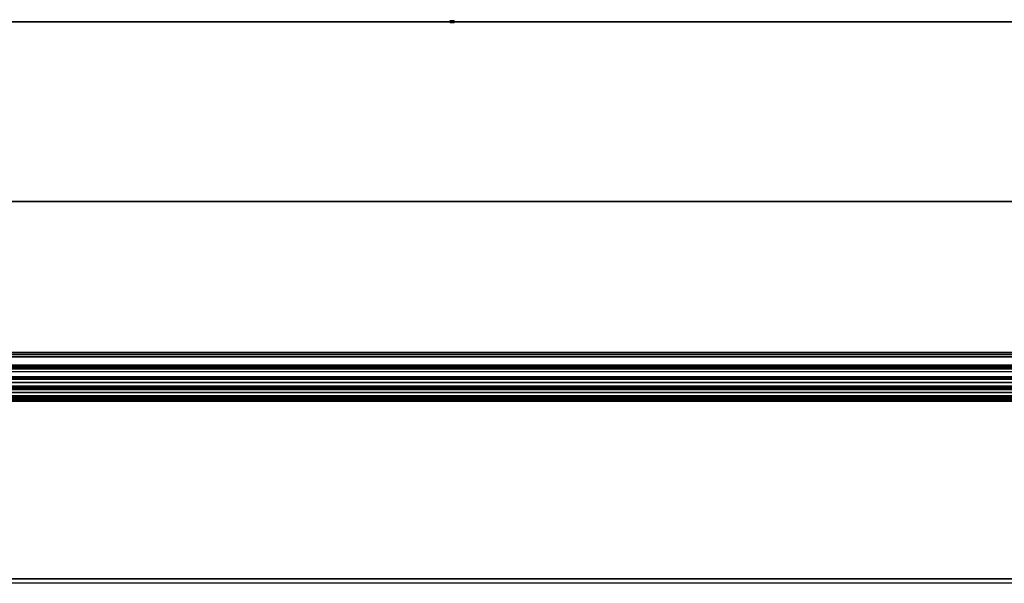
# Model space of a CAD drawing. Header units: millimetres. Extents: x -490 to 6690, y -115 to 152.
# Tile 375 of 656: x 1445 to 1456, y -6 to 0. Entities that reach past the tile are written whole.
import ezdxf

# ---------------------------------------------------------------- set-up
doc = ezdxf.new("R2010")
doc.units = ezdxf.units.MM
doc.layers.add('151', color=253, linetype='Continuous')

# ---------------------------------------------------------------- blocks, each defined once
blk = doc.blocks.new('UG_SURFACE_002')
at = {"layer": '151', "color": 252, "linetype": 'Continuous', "lineweight": 35}
for points in [[(2040, -6.2, 2202.5), (2040, 133.2, 2202.5), (960, 133.2, 2202.5), (960, -6.2, 2202.5)], [(1110, -6.2, 2052.5), (1110, 133.2, 2052.5), (1890, 133.2, 2052.5), (1890, -6.2, 2052.5)], [(2040, -6.2, 2202.5), (960, -6.2, 2202.5), (1110, -6.2, 2052.5), (1890, -6.2, 2052.5)]]:
    blk.add_3dface(points, dxfattribs=at)
blk = doc.blocks.new('UG_SURFACE_123')
at = {"layer": '151', "color": 7, "linetype": 'Continuous', "lineweight": 35}
for points in [[(1141, 0, 2), (1141, 0, 2017), (1859, 0, 2017), (1859, 0, 2)], [(1141, -26, 2017), (1859, -26, 2017), (1859, 0, 2017), (1141, 0, 2017)], [(1141, 0, 2), (1859, 0, 2), (1859, -2), (1141, -2)], [(1141, -9), (1141, -2), (1859, -2), (1859, -9)]]:
    blk.add_3dface(points, dxfattribs=at)
blk = doc.blocks.new('UG_SURFACE_133')
at = {"layer": '151', "color": 254, "linetype": 'Continuous', "lineweight": 35}
for points in [[(1875.25, -10, 2032.75), (1875.25, 136.75, 2032.75), (1124.75, 136.75, 2032.75), (1124.75, -10, 2032.75)], [(1867.5, 21, 2025), (1867.5, -8, 2025), (1132.5, -8, 2025), (1132.5, 21, 2025)]]:
    blk.add_3dface(points, dxfattribs=at)
blk = doc.blocks.new('UG_SURFACE_142')
at = {"layer": '151', "color": 252, "linetype": 'Continuous', "lineweight": 35}
for points in [[(1450, -0.01, -0.05), (1449.98, -0.01, -0.05), (1449.98, 0.01, -0.05), (1450, 0.01, -0.05)], [(1449.98, 0.01, 0.05), (1450, 0.01, 0.05), (1450, 0.01, 0.04)], [(1450, 0.01, 0.04), (1450, 0.01, -0.04), (1449.98, 0.01, 0.05)], [(1450, 0.01, -0.04), (1450, 0.01, -0.05), (1449.98, 0.01, -0.05), (1449.98, 0.01, 0.05)], [(1450, 0.01, 0.05), (1449.98, 0.01, 0.05), (1449.98, -0.01, 0.05), (1450, -0.01, 0.05)], [(1449.98, 0.01, -0.05), (1449.98, -0.01, -0.05), (1449.98, -0.01, 0.05), (1449.98, 0.01, 0.05)], [(1450, 0.01, -0.04), (1450.02, 0.01, -0.04), (1450.02, -0.01, -0.04), (1450, -0.01, -0.04)], [(1450, -0.01, 0.04), (1450.02, -0.01, 0.04), (1450.02, 0.01, 0.04), (1450, 0.01, 0.04)], [(1450, -0.01, -0.04), (1450, -0.01, -0.05), (1450, 0.01, -0.05), (1450, 0.01, -0.04)], [(1450, 0.01, 0.04), (1450.02, 0.01, 0.04), (1450.02, 0.01, -0.04), (1450, 0.01, -0.04)], [(1450, 0.01, 0.04), (1450, 0.01, 0.05), (1450, -0.01, 0.05), (1450, -0.01, 0.04)], [(1450.02, 0.01, 0.04), (1450.02, -0.01, 0.04), (1450.02, -0.01, -0.04), (1450.02, 0.01, -0.04)], [(1449.98, -0.01, -0.05), (1450, -0.01, -0.05), (1450, -0.01, -0.04)], [(1450, -0.01, -0.04), (1450, -0.01, 0.04), (1449.98, -0.01, -0.05)], [(1450, -0.01, 0.04), (1450, -0.01, 0.05), (1449.98, -0.01, 0.05), (1449.98, -0.01, -0.05)], [(1450, -0.01, -0.04), (1450.02, -0.01, -0.04), (1450.02, -0.01, 0.04), (1450, -0.01, 0.04)]]:
    blk.add_3dface(points, dxfattribs=at)
blk = doc.blocks.new('UG_SURFACE_143')
at = {"layer": '151', "color": 252, "linetype": 'Continuous', "lineweight": 35}
for points in [[(1450, -0.01, -0.05), (1449.98, -0.01, -0.05), (1449.98, 0.01, -0.05), (1450, 0.01, -0.05)], [(1449.98, 0.01, 0.05), (1450, 0.01, 0.05), (1450, 0.01, 0.04)], [(1450, 0.01, 0.04), (1450, 0.01, -0.04), (1449.98, 0.01, 0.05)], [(1450, 0.01, -0.04), (1450, 0.01, -0.05), (1449.98, 0.01, -0.05), (1449.98, 0.01, 0.05)], [(1450, 0.01, 0.05), (1449.98, 0.01, 0.05), (1449.98, -0.01, 0.05), (1450, -0.01, 0.05)], [(1449.98, 0.01, -0.05), (1449.98, -0.01, -0.05), (1449.98, -0.01, 0.05), (1449.98, 0.01, 0.05)], [(1450, 0.01, -0.04), (1450.02, 0.01, -0.04), (1450.02, -0.01, -0.04), (1450, -0.01, -0.04)], [(1450, -0.01, 0.04), (1450.02, -0.01, 0.04), (1450.02, 0.01, 0.04), (1450, 0.01, 0.04)], [(1450, -0.01, -0.04), (1450, -0.01, -0.05), (1450, 0.01, -0.05), (1450, 0.01, -0.04)], [(1450, 0.01, 0.04), (1450.02, 0.01, 0.04), (1450.02, 0.01, -0.04), (1450, 0.01, -0.04)], [(1450, 0.01, 0.04), (1450, 0.01, 0.05), (1450, -0.01, 0.05), (1450, -0.01, 0.04)], [(1450.02, 0.01, 0.04), (1450.02, -0.01, 0.04), (1450.02, -0.01, -0.04), (1450.02, 0.01, -0.04)], [(1449.98, -0.01, -0.05), (1450, -0.01, -0.05), (1450, -0.01, -0.04)], [(1450, -0.01, -0.04), (1450, -0.01, 0.04), (1449.98, -0.01, -0.05)], [(1450, -0.01, 0.04), (1450, -0.01, 0.05), (1449.98, -0.01, 0.05), (1449.98, -0.01, -0.05)], [(1450, -0.01, -0.04), (1450.02, -0.01, -0.04), (1450.02, -0.01, 0.04), (1450, -0.01, 0.04)]]:
    blk.add_3dface(points, dxfattribs=at)
blk = doc.blocks.new('UG_SURFACE_144')
at = {"layer": '151', "color": 252, "linetype": 'Continuous', "lineweight": 35}
for points in [[(1450, -0.01, -0.05), (1449.98, -0.01, -0.05), (1449.98, 0.01, -0.05), (1450, 0.01, -0.05)], [(1449.98, 0.01, 0.05), (1450, 0.01, 0.05), (1450, 0.01, 0.04)], [(1450, 0.01, 0.04), (1450, 0.01, -0.04), (1449.98, 0.01, 0.05)], [(1450, 0.01, -0.04), (1450, 0.01, -0.05), (1449.98, 0.01, -0.05), (1449.98, 0.01, 0.05)], [(1450, 0.01, 0.05), (1449.98, 0.01, 0.05), (1449.98, -0.01, 0.05), (1450, -0.01, 0.05)], [(1449.98, 0.01, -0.05), (1449.98, -0.01, -0.05), (1449.98, -0.01, 0.05), (1449.98, 0.01, 0.05)], [(1450, 0.01, -0.04), (1450.02, 0.01, -0.04), (1450.02, -0.01, -0.04), (1450, -0.01, -0.04)], [(1450, -0.01, 0.04), (1450.02, -0.01, 0.04), (1450.02, 0.01, 0.04), (1450, 0.01, 0.04)], [(1450, -0.01, -0.04), (1450, -0.01, -0.05), (1450, 0.01, -0.05), (1450, 0.01, -0.04)], [(1450, 0.01, 0.04), (1450.02, 0.01, 0.04), (1450.02, 0.01, -0.04), (1450, 0.01, -0.04)], [(1450, 0.01, 0.04), (1450, 0.01, 0.05), (1450, -0.01, 0.05), (1450, -0.01, 0.04)], [(1450.02, 0.01, 0.04), (1450.02, -0.01, 0.04), (1450.02, -0.01, -0.04), (1450.02, 0.01, -0.04)], [(1449.98, -0.01, -0.05), (1450, -0.01, -0.05), (1450, -0.01, -0.04)], [(1450, -0.01, -0.04), (1450, -0.01, 0.04), (1449.98, -0.01, -0.05)], [(1450, -0.01, 0.04), (1450, -0.01, 0.05), (1449.98, -0.01, 0.05), (1449.98, -0.01, -0.05)], [(1450, -0.01, -0.04), (1450.02, -0.01, -0.04), (1450.02, -0.01, 0.04), (1450, -0.01, 0.04)]]:
    blk.add_3dface(points, dxfattribs=at)
blk = doc.blocks.new('UG_SURFACE_145')
at = {"layer": '151', "color": 252, "linetype": 'Continuous', "lineweight": 35}
for points in [[(1450, -0.01, -0.05), (1449.98, -0.01, -0.05), (1449.98, 0.01, -0.05), (1450, 0.01, -0.05)], [(1449.98, 0.01, 0.05), (1450, 0.01, 0.05), (1450, 0.01, 0.04)], [(1450, 0.01, 0.04), (1450, 0.01, -0.04), (1449.98, 0.01, 0.05)], [(1450, 0.01, -0.04), (1450, 0.01, -0.05), (1449.98, 0.01, -0.05), (1449.98, 0.01, 0.05)], [(1450, 0.01, 0.05), (1449.98, 0.01, 0.05), (1449.98, -0.01, 0.05), (1450, -0.01, 0.05)], [(1449.98, 0.01, -0.05), (1449.98, -0.01, -0.05), (1449.98, -0.01, 0.05), (1449.98, 0.01, 0.05)], [(1450, 0.01, -0.04), (1450.02, 0.01, -0.04), (1450.02, -0.01, -0.04), (1450, -0.01, -0.04)], [(1450, -0.01, 0.04), (1450.02, -0.01, 0.04), (1450.02, 0.01, 0.04), (1450, 0.01, 0.04)], [(1450, -0.01, -0.04), (1450, -0.01, -0.05), (1450, 0.01, -0.05), (1450, 0.01, -0.04)], [(1450, 0.01, 0.04), (1450.02, 0.01, 0.04), (1450.02, 0.01, -0.04), (1450, 0.01, -0.04)], [(1450, 0.01, 0.04), (1450, 0.01, 0.05), (1450, -0.01, 0.05), (1450, -0.01, 0.04)], [(1450.02, 0.01, 0.04), (1450.02, -0.01, 0.04), (1450.02, -0.01, -0.04), (1450.02, 0.01, -0.04)], [(1449.98, -0.01, -0.05), (1450, -0.01, -0.05), (1450, -0.01, -0.04)], [(1450, -0.01, -0.04), (1450, -0.01, 0.04), (1449.98, -0.01, -0.05)], [(1450, -0.01, 0.04), (1450, -0.01, 0.05), (1449.98, -0.01, 0.05), (1449.98, -0.01, -0.05)], [(1450, -0.01, -0.04), (1450.02, -0.01, -0.04), (1450.02, -0.01, 0.04), (1450, -0.01, 0.04)]]:
    blk.add_3dface(points, dxfattribs=at)
blk = doc.blocks.new('UG_SURFACE_146')
at = {"layer": '151', "color": 252, "linetype": 'Continuous', "lineweight": 35}
for points in [[(1450, -0.01, -0.05), (1449.98, -0.01, -0.05), (1449.98, 0.01, -0.05), (1450, 0.01, -0.05)], [(1449.98, 0.01, 0.05), (1450, 0.01, 0.05), (1450, 0.01, 0.04)], [(1450, 0.01, 0.04), (1450, 0.01, -0.04), (1449.98, 0.01, 0.05)], [(1450, 0.01, -0.04), (1450, 0.01, -0.05), (1449.98, 0.01, -0.05), (1449.98, 0.01, 0.05)], [(1450, 0.01, 0.05), (1449.98, 0.01, 0.05), (1449.98, -0.01, 0.05), (1450, -0.01, 0.05)], [(1449.98, 0.01, -0.05), (1449.98, -0.01, -0.05), (1449.98, -0.01, 0.05), (1449.98, 0.01, 0.05)], [(1450, 0.01, -0.04), (1450.02, 0.01, -0.04), (1450.02, -0.01, -0.04), (1450, -0.01, -0.04)], [(1450, -0.01, 0.04), (1450.02, -0.01, 0.04), (1450.02, 0.01, 0.04), (1450, 0.01, 0.04)], [(1450, -0.01, -0.04), (1450, -0.01, -0.05), (1450, 0.01, -0.05), (1450, 0.01, -0.04)], [(1450, 0.01, 0.04), (1450.02, 0.01, 0.04), (1450.02, 0.01, -0.04), (1450, 0.01, -0.04)], [(1450, 0.01, 0.04), (1450, 0.01, 0.05), (1450, -0.01, 0.05), (1450, -0.01, 0.04)], [(1450.02, 0.01, 0.04), (1450.02, -0.01, 0.04), (1450.02, -0.01, -0.04), (1450.02, 0.01, -0.04)], [(1449.98, -0.01, -0.05), (1450, -0.01, -0.05), (1450, -0.01, -0.04)], [(1450, -0.01, -0.04), (1450, -0.01, 0.04), (1449.98, -0.01, -0.05)], [(1450, -0.01, 0.04), (1450, -0.01, 0.05), (1449.98, -0.01, 0.05), (1449.98, -0.01, -0.05)], [(1450, -0.01, -0.04), (1450.02, -0.01, -0.04), (1450.02, -0.01, 0.04), (1450, -0.01, 0.04)]]:
    blk.add_3dface(points, dxfattribs=at)
blk = doc.blocks.new('UG_SURFACE_147')
at = {"layer": '151', "color": 252, "linetype": 'Continuous', "lineweight": 35}
for points in [[(1450, -0.01, -0.05), (1449.98, -0.01, -0.05), (1449.98, 0.01, -0.05), (1450, 0.01, -0.05)], [(1449.98, 0.01, 0.05), (1450, 0.01, 0.05), (1450, 0.01, 0.04)], [(1450, 0.01, 0.04), (1450, 0.01, -0.04), (1449.98, 0.01, 0.05)], [(1450, 0.01, -0.04), (1450, 0.01, -0.05), (1449.98, 0.01, -0.05), (1449.98, 0.01, 0.05)], [(1450, 0.01, 0.05), (1449.98, 0.01, 0.05), (1449.98, -0.01, 0.05), (1450, -0.01, 0.05)], [(1449.98, 0.01, -0.05), (1449.98, -0.01, -0.05), (1449.98, -0.01, 0.05), (1449.98, 0.01, 0.05)], [(1450, 0.01, -0.04), (1450.02, 0.01, -0.04), (1450.02, -0.01, -0.04), (1450, -0.01, -0.04)], [(1450, -0.01, 0.04), (1450.02, -0.01, 0.04), (1450.02, 0.01, 0.04), (1450, 0.01, 0.04)], [(1450, -0.01, -0.04), (1450, -0.01, -0.05), (1450, 0.01, -0.05), (1450, 0.01, -0.04)], [(1450, 0.01, 0.04), (1450.02, 0.01, 0.04), (1450.02, 0.01, -0.04), (1450, 0.01, -0.04)], [(1450, 0.01, 0.04), (1450, 0.01, 0.05), (1450, -0.01, 0.05), (1450, -0.01, 0.04)], [(1450.02, 0.01, 0.04), (1450.02, -0.01, 0.04), (1450.02, -0.01, -0.04), (1450.02, 0.01, -0.04)], [(1449.98, -0.01, -0.05), (1450, -0.01, -0.05), (1450, -0.01, -0.04)], [(1450, -0.01, -0.04), (1450, -0.01, 0.04), (1449.98, -0.01, -0.05)], [(1450, -0.01, 0.04), (1450, -0.01, 0.05), (1449.98, -0.01, 0.05), (1449.98, -0.01, -0.05)], [(1450, -0.01, -0.04), (1450.02, -0.01, -0.04), (1450.02, -0.01, 0.04), (1450, -0.01, 0.04)]]:
    blk.add_3dface(points, dxfattribs=at)
blk = doc.blocks.new('UG_SURFACE_148')
at = {"layer": '151', "color": 252, "linetype": 'Continuous', "lineweight": 35}
for points in [[(1450, -0.01, -0.05), (1449.98, -0.01, -0.05), (1449.98, 0.01, -0.05), (1450, 0.01, -0.05)], [(1449.98, 0.01, 0.05), (1450, 0.01, 0.05), (1450, 0.01, 0.04)], [(1450, 0.01, 0.04), (1450, 0.01, -0.04), (1449.98, 0.01, 0.05)], [(1450, 0.01, -0.04), (1450, 0.01, -0.05), (1449.98, 0.01, -0.05), (1449.98, 0.01, 0.05)], [(1450, 0.01, 0.05), (1449.98, 0.01, 0.05), (1449.98, -0.01, 0.05), (1450, -0.01, 0.05)], [(1449.98, 0.01, -0.05), (1449.98, -0.01, -0.05), (1449.98, -0.01, 0.05), (1449.98, 0.01, 0.05)], [(1450, 0.01, -0.04), (1450.02, 0.01, -0.04), (1450.02, -0.01, -0.04), (1450, -0.01, -0.04)], [(1450, -0.01, 0.04), (1450.02, -0.01, 0.04), (1450.02, 0.01, 0.04), (1450, 0.01, 0.04)], [(1450, -0.01, -0.04), (1450, -0.01, -0.05), (1450, 0.01, -0.05), (1450, 0.01, -0.04)], [(1450, 0.01, 0.04), (1450.02, 0.01, 0.04), (1450.02, 0.01, -0.04), (1450, 0.01, -0.04)], [(1450, 0.01, 0.04), (1450, 0.01, 0.05), (1450, -0.01, 0.05), (1450, -0.01, 0.04)], [(1450.02, 0.01, 0.04), (1450.02, -0.01, 0.04), (1450.02, -0.01, -0.04), (1450.02, 0.01, -0.04)], [(1449.98, -0.01, -0.05), (1450, -0.01, -0.05), (1450, -0.01, -0.04)], [(1450, -0.01, -0.04), (1450, -0.01, 0.04), (1449.98, -0.01, -0.05)], [(1450, -0.01, 0.04), (1450, -0.01, 0.05), (1449.98, -0.01, 0.05), (1449.98, -0.01, -0.05)], [(1450, -0.01, -0.04), (1450.02, -0.01, -0.04), (1450.02, -0.01, 0.04), (1450, -0.01, 0.04)]]:
    blk.add_3dface(points, dxfattribs=at)
blk = doc.blocks.new('UG_SURFACE_149')
at = {"layer": '151', "color": 252, "linetype": 'Continuous', "lineweight": 35}
for points in [[(1450, -0.01, -0.05), (1449.98, -0.01, -0.05), (1449.98, 0.01, -0.05), (1450, 0.01, -0.05)], [(1449.98, 0.01, 0.05), (1450, 0.01, 0.05), (1450, 0.01, 0.04)], [(1450, 0.01, 0.04), (1450, 0.01, -0.04), (1449.98, 0.01, 0.05)], [(1450, 0.01, -0.04), (1450, 0.01, -0.05), (1449.98, 0.01, -0.05), (1449.98, 0.01, 0.05)], [(1450, 0.01, 0.05), (1449.98, 0.01, 0.05), (1449.98, -0.01, 0.05), (1450, -0.01, 0.05)], [(1449.98, 0.01, -0.05), (1449.98, -0.01, -0.05), (1449.98, -0.01, 0.05), (1449.98, 0.01, 0.05)], [(1450, 0.01, -0.04), (1450.02, 0.01, -0.04), (1450.02, -0.01, -0.04), (1450, -0.01, -0.04)], [(1450, -0.01, 0.04), (1450.02, -0.01, 0.04), (1450.02, 0.01, 0.04), (1450, 0.01, 0.04)], [(1450, -0.01, -0.04), (1450, -0.01, -0.05), (1450, 0.01, -0.05), (1450, 0.01, -0.04)], [(1450, 0.01, 0.04), (1450.02, 0.01, 0.04), (1450.02, 0.01, -0.04), (1450, 0.01, -0.04)], [(1450, 0.01, 0.04), (1450, 0.01, 0.05), (1450, -0.01, 0.05), (1450, -0.01, 0.04)], [(1450.02, 0.01, 0.04), (1450.02, -0.01, 0.04), (1450.02, -0.01, -0.04), (1450.02, 0.01, -0.04)], [(1449.98, -0.01, -0.05), (1450, -0.01, -0.05), (1450, -0.01, -0.04)], [(1450, -0.01, -0.04), (1450, -0.01, 0.04), (1449.98, -0.01, -0.05)], [(1450, -0.01, 0.04), (1450, -0.01, 0.05), (1449.98, -0.01, 0.05), (1449.98, -0.01, -0.05)], [(1450, -0.01, -0.04), (1450.02, -0.01, -0.04), (1450.02, -0.01, 0.04), (1450, -0.01, 0.04)]]:
    blk.add_3dface(points, dxfattribs=at)
blk = doc.blocks.new('UG_SURFACE_150')
at = {"layer": '151', "color": 252, "linetype": 'Continuous', "lineweight": 35}
for points in [[(1450, -0.01, -0.05), (1449.98, -0.01, -0.05), (1449.98, 0.01, -0.05), (1450, 0.01, -0.05)], [(1449.98, 0.01, 0.05), (1450, 0.01, 0.05), (1450, 0.01, 0.04)], [(1450, 0.01, 0.04), (1450, 0.01, -0.04), (1449.98, 0.01, 0.05)], [(1450, 0.01, -0.04), (1450, 0.01, -0.05), (1449.98, 0.01, -0.05), (1449.98, 0.01, 0.05)], [(1450, 0.01, 0.05), (1449.98, 0.01, 0.05), (1449.98, -0.01, 0.05), (1450, -0.01, 0.05)], [(1449.98, 0.01, -0.05), (1449.98, -0.01, -0.05), (1449.98, -0.01, 0.05), (1449.98, 0.01, 0.05)], [(1450, 0.01, -0.04), (1450.02, 0.01, -0.04), (1450.02, -0.01, -0.04), (1450, -0.01, -0.04)], [(1450, -0.01, 0.04), (1450.02, -0.01, 0.04), (1450.02, 0.01, 0.04), (1450, 0.01, 0.04)], [(1450, -0.01, -0.04), (1450, -0.01, -0.05), (1450, 0.01, -0.05), (1450, 0.01, -0.04)], [(1450, 0.01, 0.04), (1450.02, 0.01, 0.04), (1450.02, 0.01, -0.04), (1450, 0.01, -0.04)], [(1450, 0.01, 0.04), (1450, 0.01, 0.05), (1450, -0.01, 0.05), (1450, -0.01, 0.04)], [(1450.02, 0.01, 0.04), (1450.02, -0.01, 0.04), (1450.02, -0.01, -0.04), (1450.02, 0.01, -0.04)], [(1449.98, -0.01, -0.05), (1450, -0.01, -0.05), (1450, -0.01, -0.04)], [(1450, -0.01, -0.04), (1450, -0.01, 0.04), (1449.98, -0.01, -0.05)], [(1450, -0.01, 0.04), (1450, -0.01, 0.05), (1449.98, -0.01, 0.05), (1449.98, -0.01, -0.05)], [(1450, -0.01, -0.04), (1450.02, -0.01, -0.04), (1450.02, -0.01, 0.04), (1450, -0.01, 0.04)]]:
    blk.add_3dface(points, dxfattribs=at)
blk = doc.blocks.new('UG_SURFACE_151')
at = {"layer": '151', "color": 252, "linetype": 'Continuous', "lineweight": 35}
for points in [[(1450, -0.01, -0.05), (1449.98, -0.01, -0.05), (1449.98, 0.01, -0.05), (1450, 0.01, -0.05)], [(1449.98, 0.01, 0.05), (1450, 0.01, 0.05), (1450, 0.01, 0.04)], [(1450, 0.01, 0.04), (1450, 0.01, -0.04), (1449.98, 0.01, 0.05)], [(1450, 0.01, -0.04), (1450, 0.01, -0.05), (1449.98, 0.01, -0.05), (1449.98, 0.01, 0.05)], [(1450, 0.01, 0.05), (1449.98, 0.01, 0.05), (1449.98, -0.01, 0.05), (1450, -0.01, 0.05)], [(1449.98, 0.01, -0.05), (1449.98, -0.01, -0.05), (1449.98, -0.01, 0.05), (1449.98, 0.01, 0.05)], [(1450, 0.01, -0.04), (1450.02, 0.01, -0.04), (1450.02, -0.01, -0.04), (1450, -0.01, -0.04)], [(1450, -0.01, 0.04), (1450.02, -0.01, 0.04), (1450.02, 0.01, 0.04), (1450, 0.01, 0.04)], [(1450, -0.01, -0.04), (1450, -0.01, -0.05), (1450, 0.01, -0.05), (1450, 0.01, -0.04)], [(1450, 0.01, 0.04), (1450.02, 0.01, 0.04), (1450.02, 0.01, -0.04), (1450, 0.01, -0.04)], [(1450, 0.01, 0.04), (1450, 0.01, 0.05), (1450, -0.01, 0.05), (1450, -0.01, 0.04)], [(1450.02, 0.01, 0.04), (1450.02, -0.01, 0.04), (1450.02, -0.01, -0.04), (1450.02, 0.01, -0.04)], [(1449.98, -0.01, -0.05), (1450, -0.01, -0.05), (1450, -0.01, -0.04)], [(1450, -0.01, -0.04), (1450, -0.01, 0.04), (1449.98, -0.01, -0.05)], [(1450, -0.01, 0.04), (1450, -0.01, 0.05), (1449.98, -0.01, 0.05), (1449.98, -0.01, -0.05)], [(1450, -0.01, -0.04), (1450.02, -0.01, -0.04), (1450.02, -0.01, 0.04), (1450, -0.01, 0.04)]]:
    blk.add_3dface(points, dxfattribs=at)
blk = doc.blocks.new('UG_SURFACE_159')
at = {"layer": '151', "color": 14, "linetype": 'Continuous', "lineweight": 35}
for points in [[(1867.3, -10, 2024.8), (1867.3, 19, 2024.8), (1132.7, 19, 2024.8), (1132.7, -10, 2024.8)], [(1863.25, 16.25, 2020.75), (1863.25, -22, 2020.75), (1136.75, -22, 2020.75), (1136.75, 16.25, 2020.75)]]:
    blk.add_3dface(points, dxfattribs=at)
blk = doc.blocks.new('UG_SURFACE_160')
at = {"layer": '151', "color": 7, "linetype": 'Continuous', "lineweight": 35}
for points in [[(1136.75, 16, 2020.75), (1136.75, -22, 2020.75), (1863.25, -22, 2020.75), (1863.25, 16, 2020.75)], [(1863, 16, 2020.5), (1863, -22, 2020.5), (1137, -22, 2020.5), (1137, 16, 2020.5)]]:
    blk.add_3dface(points, dxfattribs=at)
blk = doc.blocks.new('UG_SURFACE_166')
at = {"layer": '151', "color": 253, "linetype": 'Continuous', "lineweight": 35}
for points in [[(1137.739, 1.13, 2019.761), (1137.072, -3.683, 2020.427), (1862.928, -3.683, 2020.427), (1862.261, 1.13, 2019.761)], [(1138.015, -3.822, 2019.485), (1138.724, 0.736, 2018.775), (1861.276, 0.736, 2018.775), (1861.985, -3.822, 2019.485)], [(1862.932, -3.73, 2020.432), (1137.072, -3.683, 2020.427), (1137.068, -3.73, 2020.432)], [(1862.932, -3.73, 2020.432), (1862.928, -3.683, 2020.427), (1137.072, -3.683, 2020.427)], [(1137.068, -3.73, 2020.432), (1137.079, -3.83, 2020.422), (1862.921, -3.83, 2020.422), (1862.932, -3.73, 2020.432)], [(1862.921, -3.83, 2020.422), (1137.079, -3.83, 2020.422), (1137.082, -3.862, 2020.418)], [(1862.918, -3.862, 2020.418), (1862.921, -3.83, 2020.422), (1137.082, -3.862, 2020.418)], [(1137.975, -3.951, 2019.525), (1861.985, -3.822, 2019.485), (1862.025, -3.951, 2019.525)], [(1137.975, -3.951, 2019.525), (1138.015, -3.822, 2019.485), (1861.985, -3.822, 2019.485)], [(1137.082, -3.862, 2020.418), (1137.124, -3.971, 2020.376), (1862.876, -3.971, 2020.376), (1862.918, -3.862, 2020.418)], [(1862.876, -3.971, 2020.376), (1137.124, -3.971, 2020.376), (1137.127, -3.978, 2020.373)], [(1862.873, -3.978, 2020.373), (1862.876, -3.971, 2020.376), (1137.127, -3.978, 2020.373)], [(1137.127, -3.978, 2020.373), (1137.213, -4.09, 2020.287), (1862.787, -4.09, 2020.287), (1862.873, -3.978, 2020.373)], [(1862.091, -4.055, 2019.591), (1137.881, -4.078, 2019.619), (1137.909, -4.055, 2019.591)], [(1862.091, -4.055, 2019.591), (1862.119, -4.078, 2019.619), (1137.881, -4.078, 2019.619)], [(1137.909, -4.055, 2019.591), (1862.031, -3.961, 2019.531), (1862.091, -4.055, 2019.591)], [(1137.909, -4.055, 2019.591), (1137.969, -3.961, 2019.531), (1862.031, -3.961, 2019.531)], [(1862.025, -3.951, 2019.525), (1137.969, -3.961, 2019.531), (1137.975, -3.951, 2019.525)], [(1862.025, -3.951, 2019.525), (1862.031, -3.961, 2019.531), (1137.969, -3.961, 2019.531)], [(1862.787, -4.09, 2020.287), (1137.213, -4.09, 2020.287), (1137.215, -4.092, 2020.286)], [(1862.785, -4.092, 2020.286), (1862.787, -4.09, 2020.287), (1137.215, -4.092, 2020.286)], [(1137.215, -4.092, 2020.286), (1137.335, -4.17, 2020.165), (1862.665, -4.17, 2020.165), (1862.785, -4.092, 2020.286)], [(1862.224, -4.165, 2019.724), (1137.763, -4.168, 2019.737), (1137.776, -4.165, 2019.724)], [(1862.224, -4.165, 2019.724), (1862.237, -4.168, 2019.737), (1137.763, -4.168, 2019.737)], [(1137.776, -4.165, 2019.724), (1862.119, -4.078, 2019.619), (1862.224, -4.165, 2019.724)], [(1137.776, -4.165, 2019.724), (1137.881, -4.078, 2019.619), (1862.119, -4.078, 2019.619)], [(1862.665, -4.17, 2020.165), (1137.335, -4.17, 2020.165), (1137.365, -4.19, 2020.135)], [(1862.635, -4.19, 2020.135), (1862.665, -4.17, 2020.165), (1137.365, -4.19, 2020.135)], [(1137.365, -4.19, 2020.135), (1137.476, -4.208, 2020.024), (1862.524, -4.208, 2020.024), (1862.635, -4.19, 2020.135)], [(1862.427, -4.224, 2019.927), (1137.476, -4.208, 2020.024), (1137.573, -4.224, 2019.927)], [(1862.427, -4.224, 2019.927), (1862.524, -4.208, 2020.024), (1137.476, -4.208, 2020.024)], [(1137.573, -4.224, 2019.927), (1137.622, -4.209, 2019.878), (1862.378, -4.209, 2019.878), (1862.427, -4.224, 2019.927)], [(1137.763, -4.168, 2019.737), (1862.237, -4.168, 2019.737), (1862.378, -4.209, 2019.878), (1137.622, -4.209, 2019.878)]]:
    blk.add_3dface(points, dxfattribs=at)

msp = doc.modelspace()

# ---------------------------------------------------------------- linework, layer by layer
at = {"layer": '151', "linetype": 'Continuous', "lineweight": -3}
for p, q in [((1449.98, 0.01, 0.05), (1449.98, -0.01, 0.05)), ((1449.98, 0.01, 0.05), (1449.98, -0.01, 0.05)), ((1449.98, 0.01, 0.05), (1449.98, -0.01, 0.05)), ((1449.98, -0.01, -0.05), (1449.98, 0.01, -0.05)), ((1450, 0.01, -0.05), (1449.98, 0.01, -0.05)), ((1449.98, -0.01, -0.05), (1449.98, 0.01, -0.05)), ((1450, 0.01, -0.05), (1449.98, 0.01, -0.05)), ((1449.98, -0.01, -0.05), (1449.98, 0.01, -0.05)), ((1450, 0.01, -0.05), (1449.98, 0.01, -0.05)), ((1450, 0.01, -0.05), (1449.98, 0.01, -0.05)), ((1449.98, 0.01, -0.05), (1449.98, 0.01, 0.05)), ((1450, 0.01, 0.05), (1449.98, 0.01, 0.05)), ((1450, 0.01, 0.05), (1449.98, 0.01, 0.05)), ((1450, 0.01, 0.05), (1449.98, 0.01, 0.05)), ((1449.98, 0.01, -0.05), (1449.98, 0.01, 0.05)), ((1449.98, 0.01, -0.05), (1449.98, 0.01, 0.05)), ((1449.98, 0.01, -0.05), (1449.98, 0.01, 0.05)), ((1449.98, -0.01, -0.05), (1449.98, 0.01, -0.05)), ((1449.98, 0.01, -0.05), (1449.98, 0.01, 0.05)), ((1449.98, 0.01, 0.05), (1449.98, -0.01, 0.05)), ((1449.98, -0.01, -0.05), (1449.98, 0.01, -0.05)), ((1449.98, 0.01, 0.05), (1449.98, -0.01, 0.05)), ((1449.98, 0.01, 0.05), (1449.98, -0.01, 0.05)), ((1449.98, 0.01, 0.05), (1449.98, -0.01, 0.05)), ((1449.98, -0.01, -0.05), (1449.98, 0.01, -0.05)), ((1450, 0.01, -0.05), (1449.98, 0.01, -0.05)), ((1450, 0.01, -0.05), (1449.98, 0.01, -0.05)), ((1450, 0.01, 0.05), (1449.98, 0.01, 0.05)), ((1449.98, -0.01, -0.05), (1449.98, 0.01, -0.05)), ((1450, 0.01, 0.05), (1449.98, 0.01, 0.05)), ((1450, 0.01, 0.05), (1449.98, 0.01, 0.05)), ((1450, 0.01, -0.05), (1449.98, 0.01, -0.05)), ((1449.98, 0.01, -0.05), (1449.98, 0.01, 0.05)), ((1449.98, 0.01, 0.05), (1449.98, -0.01, 0.05)), ((1449.98, 0.01, 0.05), (1449.98, -0.01, 0.05)), ((1449.98, 0.01, 0.05), (1449.98, -0.01, 0.05)), ((1449.98, -0.01, -0.05), (1449.98, 0.01, -0.05)), ((1449.98, -0.01, -0.05), (1449.98, 0.01, -0.05)), ((1450, 0.01, -0.05), (1449.98, 0.01, -0.05)), ((1450, 0.01, -0.05), (1449.98, 0.01, -0.05)), ((1449.98, 0.01, -0.05), (1449.98, 0.01, 0.05)), ((1450, 0.01, 0.05), (1449.98, 0.01, 0.05)), ((1450, 0.01, 0.05), (1449.98, 0.01, 0.05)), ((1450, 0.01, 0.05), (1449.98, 0.01, 0.05)), ((1449.98, 0.01, -0.05), (1449.98, 0.01, 0.05)), ((1449.98, 0.01, -0.05), (1449.98, 0.01, 0.05)), ((1449.98, 0.01, -0.05), (1449.98, 0.01, 0.05)), ((1449.98, -0.01, -0.05), (1449.98, 0.01, -0.05)), ((1450, 0.01, 0.05), (1449.98, 0.01, 0.05)), ((1450, 0.01, -0.05), (1449.98, 0.01, -0.05)), ((1450, 0.01, 0.04), (1450, -0.01, 0.04)), ((1450, -0.01, -0.05), (1450, 0.01, -0.05)), ((1450, 0.01, 0.04), (1450, -0.01, 0.04)), ((1450, 0.01, 0.04), (1450.02, 0.01, 0.04)), ((1450, 0.01, 0.04), (1450, -0.01, 0.04)), ((1450, 0.01, 0.04), (1450.02, 0.01, 0.04)), ((1450, 0.01, 0.04), (1450, 0.01, 0.05)), ((1450, 0.01, 0.04), (1450.02, 0.01, 0.04)), ((1450, 0.01, 0.04), (1450, 0.01, 0.05)), ((1450, 0.01, 0.05), (1450, -0.01, 0.05)), ((1450, 0.01, -0.05), (1450, 0.01, -0.04)), ((1450, 0.01, 0.04), (1450, -0.01, 0.04)), ((1450, 0.01, -0.05), (1450, 0.01, -0.04)), ((1450, -0.01, -0.04), (1450, 0.01, -0.04)), ((1450, -0.01, -0.04), (1450, 0.01, -0.04)), ((1450, 0.01, -0.04), (1450.02, 0.01, -0.04)), ((1450, 0.01, -0.05), (1450, 0.01, -0.04)), ((1450, 0.01, 0.05), (1450, -0.01, 0.05)), ((1450, -0.01, -0.04), (1450, 0.01, -0.04)), ((1450, 0.01, -0.04), (1450.02, 0.01, -0.04)), ((1450, 0.01, -0.05), (1450, 0.01, -0.04)), ((1450, 0.01, 0.05), (1450, -0.01, 0.05)), ((1450, -0.01, -0.05), (1450, 0.01, -0.05)), ((1450, 0.01, -0.04), (1450.02, 0.01, -0.04)), ((1450, 0.01, 0.05), (1450, -0.01, 0.05)), ((1450, -0.01, -0.05), (1450, 0.01, -0.05)), ((1450, 0.01, 0.04), (1450, -0.01, 0.04)), ((1450, 0.01, 0.04), (1450, -0.01, 0.04)), ((1450, 0.01, 0.04), (1450.02, 0.01, 0.04)), ((1450, 0.01, 0.04), (1450.02, 0.01, 0.04)), ((1450, 0.01, 0.04), (1450, 0.01, 0.05)), ((1450, 0.01, 0.04), (1450.02, 0.01, 0.04)), ((1450, 0.01, 0.04), (1450, 0.01, 0.05)), ((1450, 0.01, 0.04), (1450, 0.01, 0.05)), ((1450, 0.01, -0.05), (1450, 0.01, -0.04)), ((1450, -0.01, -0.04), (1450, 0.01, -0.04)), ((1450, 0.01, -0.05), (1450, 0.01, -0.04)), ((1450, -0.01, -0.04), (1450, 0.01, -0.04)), ((1450, 0.01, 0.04), (1450, 0.01, 0.05)), ((1450, 0.01, -0.05), (1450, 0.01, -0.04)), ((1450, -0.01, -0.04), (1450, 0.01, -0.04)), ((1450, -0.01, -0.05), (1450, 0.01, -0.05)), ((1450, 0.01, -0.04), (1450.02, 0.01, -0.04)), ((1450, 0.01, 0.05), (1450, -0.01, 0.05)), ((1450, -0.01, -0.05), (1450, 0.01, -0.05)), ((1450, 0.01, -0.04), (1450.02, 0.01, -0.04)), ((1450, 0.01, 0.05), (1450, -0.01, 0.05)), ((1450, -0.01, -0.05), (1450, 0.01, -0.05)), ((1450, 0.01, -0.04), (1450.02, 0.01, -0.04)), ((1450, 0.01, 0.05), (1450, -0.01, 0.05)), ((1450, -0.01, -0.05), (1450, 0.01, -0.05)), ((1450, -0.01, -0.05), (1450, 0.01, -0.05)), ((1450, 0.01, 0.04), (1450, -0.01, 0.04)), ((1450, 0.01, 0.04), (1450, -0.01, 0.04)), ((1450, 0.01, 0.04), (1450, 0.01, 0.05)), ((1450, 0.01, 0.04), (1450, -0.01, 0.04)), ((1450, 0.01, 0.04), (1450.02, 0.01, 0.04)), ((1450, 0.01, 0.04), (1450.02, 0.01, 0.04)), ((1450, 0.01, 0.04), (1450, 0.01, 0.05)), ((1450, 0.01, 0.04), (1450.02, 0.01, 0.04)), ((1450, 0.01, 0.04), (1450, 0.01, 0.05)), ((1450, 0.01, -0.04), (1450.02, 0.01, -0.04)), ((1450, -0.01, -0.04), (1450, 0.01, -0.04)), ((1450, 0.01, 0.04), (1450, 0.01, 0.05)), ((1450, 0.01, -0.05), (1450, 0.01, -0.04)), ((1450, -0.01, -0.04), (1450, 0.01, -0.04)), ((1450, 0.01, -0.05), (1450, 0.01, -0.04)), ((1450, -0.01, -0.04), (1450, 0.01, -0.04)), ((1450, 0.01, -0.04), (1450.02, 0.01, -0.04)), ((1450, 0.01, -0.05), (1450, 0.01, -0.04)), ((1450, 0.01, 0.05), (1450, -0.01, 0.05)), ((1450, -0.01, -0.04), (1450, 0.01, -0.04)), ((1450, -0.01, -0.05), (1450, 0.01, -0.05)), ((1450, 0.01, -0.04), (1450.02, 0.01, -0.04)), ((1450, 0.01, 0.05), (1450, -0.01, 0.05)), ((1450, 0.01, -0.04), (1450.02, 0.01, -0.04)), ((1450, 0.01, 0.05), (1450, -0.01, 0.05)), ((1450, -0.01, -0.05), (1450, 0.01, -0.05)), ((1450, 0.01, 0.04), (1450.02, 0.01, 0.04)), ((1450, 0.01, 0.04), (1450, -0.01, 0.04)), ((1450.02, 0.01, 0.04), (1450.02, -0.01, 0.04)), ((1450.02, -0.01, -0.04), (1450.02, 0.01, -0.04)), ((1450.02, -0.01, -0.04), (1450.02, 0.01, -0.04)), ((1450.02, -0.01, -0.04), (1450.02, 0.01, -0.04)), ((1450.02, 0.01, -0.04), (1450.02, 0.01, 0.04)), ((1450.02, 0.01, -0.04), (1450.02, 0.01, 0.04)), ((1450.02, 0.01, -0.04), (1450.02, 0.01, 0.04)), ((1450.02, 0.01, -0.04), (1450.02, 0.01, 0.04)), ((1450.02, 0.01, 0.04), (1450.02, -0.01, 0.04)), ((1450.02, 0.01, 0.04), (1450.02, -0.01, 0.04)), ((1450.02, 0.01, 0.04), (1450.02, -0.01, 0.04)), ((1450.02, -0.01, -0.04), (1450.02, 0.01, -0.04)), ((1450.02, -0.01, -0.04), (1450.02, 0.01, -0.04)), ((1450.02, -0.01, -0.04), (1450.02, 0.01, -0.04)), ((1450.02, 0.01, 0.04), (1450.02, -0.01, 0.04)), ((1450.02, -0.01, -0.04), (1450.02, 0.01, -0.04)), ((1450.02, 0.01, -0.04), (1450.02, 0.01, 0.04)), ((1450.02, 0.01, -0.04), (1450.02, 0.01, 0.04)), ((1450.02, 0.01, -0.04), (1450.02, 0.01, 0.04)), ((1450.02, 0.01, -0.04), (1450.02, 0.01, 0.04)), ((1450.02, 0.01, 0.04), (1450.02, -0.01, 0.04)), ((1450.02, 0.01, 0.04), (1450.02, -0.01, 0.04)), ((1450.02, 0.01, 0.04), (1450.02, -0.01, 0.04)), ((1450.02, -0.01, -0.04), (1450.02, 0.01, -0.04)), ((1450.02, -0.01, -0.04), (1450.02, 0.01, -0.04)), ((1450.02, -0.01, -0.04), (1450.02, 0.01, -0.04)), ((1450.02, 0.01, -0.04), (1450.02, 0.01, 0.04)), ((1450.02, 0.01, 0.04), (1450.02, -0.01, 0.04)), ((1450.02, 0.01, 0.04), (1450.02, -0.01, 0.04)), ((1450.02, 0.01, -0.04), (1450.02, 0.01, 0.04)), ((1141, 0, 2), (1859, 0, 2)), ((1141, 0, 2017), (1859, 0, 2017)), ((1450, -0.01, -0.05), (1449.98, -0.01, -0.05)), ((1450, -0.01, 0.05), (1449.98, -0.01, 0.05)), ((1450, -0.01, 0.05), (1449.98, -0.01, 0.05)), ((1450, -0.01, 0.05), (1449.98, -0.01, 0.05)), ((1450, -0.01, 0.05), (1449.98, -0.01, 0.05)), ((1449.98, -0.01, 0.05), (1449.98, -0.01, -0.05)), ((1449.98, -0.01, 0.05), (1449.98, -0.01, -0.05)), ((1449.98, -0.01, 0.05), (1449.98, -0.01, -0.05)), ((1449.98, -0.01, 0.05), (1449.98, -0.01, -0.05)), ((1450, -0.01, -0.05), (1449.98, -0.01, -0.05)), ((1450, -0.01, -0.05), (1449.98, -0.01, -0.05)), ((1450, -0.01, 0.05), (1449.98, -0.01, 0.05)), ((1450, -0.01, 0.05), (1449.98, -0.01, 0.05)), ((1449.98, -0.01, 0.05), (1449.98, -0.01, -0.05)), ((1449.98, -0.01, 0.05), (1449.98, -0.01, -0.05)), ((1449.98, -0.01, 0.05), (1449.98, -0.01, -0.05)), ((1450, -0.01, -0.05), (1449.98, -0.01, -0.05)), ((1450, -0.01, -0.05), (1449.98, -0.01, -0.05)), ((1450, -0.01, -0.05), (1449.98, -0.01, -0.05)), ((1450, -0.01, -0.05), (1449.98, -0.01, -0.05)), ((1450, -0.01, 0.05), (1449.98, -0.01, 0.05)), ((1450, -0.01, 0.05), (1449.98, -0.01, 0.05)), ((1450, -0.01, 0.05), (1449.98, -0.01, 0.05)), ((1450, -0.01, 0.05), (1449.98, -0.01, 0.05)), ((1449.98, -0.01, 0.05), (1449.98, -0.01, -0.05)), ((1449.98, -0.01, 0.05), (1449.98, -0.01, -0.05)), ((1449.98, -0.01, 0.05), (1449.98, -0.01, -0.05)), ((1450, -0.01, -0.05), (1449.98, -0.01, -0.05)), ((1450, -0.01, -0.05), (1449.98, -0.01, -0.05)), ((1450, -0.01, -0.05), (1449.98, -0.01, -0.05)), ((1450, -0.01, -0.04), (1450.02, -0.01, -0.04)), ((1450, -0.01, -0.04), (1450.02, -0.01, -0.04)), ((1450, -0.01, -0.04), (1450.02, -0.01, -0.04)), ((1450, -0.01, -0.04), (1450.02, -0.01, -0.04)), ((1450, -0.01, 0.04), (1450.02, -0.01, 0.04)), ((1450, -0.01, 0.05), (1450, -0.01, 0.04)), ((1450, -0.01, 0.04), (1450.02, -0.01, 0.04)), ((1450, -0.01, -0.04), (1450, -0.01, -0.05)), ((1450, -0.01, 0.04), (1450.02, -0.01, 0.04)), ((1450, -0.01, -0.04), (1450, -0.01, -0.05)), ((1450, -0.01, -0.04), (1450, -0.01, -0.05)), ((1450, -0.01, -0.04), (1450, -0.01, -0.05)), ((1450, -0.01, 0.05), (1450, -0.01, 0.04)), ((1450, -0.01, 0.05), (1450, -0.01, 0.04)), ((1450, -0.01, 0.05), (1450, -0.01, 0.04)), ((1450, -0.01, -0.04), (1450.02, -0.01, -0.04)), ((1450, -0.01, -0.04), (1450.02, -0.01, -0.04)), ((1450, -0.01, -0.04), (1450.02, -0.01, -0.04)), ((1450, -0.01, 0.04), (1450.02, -0.01, 0.04)), ((1450, -0.01, 0.04), (1450.02, -0.01, 0.04)), ((1450, -0.01, 0.04), (1450.02, -0.01, 0.04)), ((1450, -0.01, 0.04), (1450.02, -0.01, 0.04)), ((1450, -0.01, -0.04), (1450, -0.01, -0.05)), ((1450, -0.01, -0.04), (1450, -0.01, -0.05)), ((1450, -0.01, 0.05), (1450, -0.01, 0.04)), ((1450, -0.01, 0.05), (1450, -0.01, 0.04)), ((1450, -0.01, 0.05), (1450, -0.01, 0.04)), ((1450, -0.01, 0.04), (1450.02, -0.01, 0.04)), ((1450, -0.01, -0.04), (1450.02, -0.01, -0.04)), ((1450, -0.01, -0.04), (1450.02, -0.01, -0.04)), ((1450, -0.01, -0.04), (1450.02, -0.01, -0.04)), ((1450, -0.01, 0.04), (1450.02, -0.01, 0.04)), ((1450, -0.01, 0.05), (1450, -0.01, 0.04)), ((1450, -0.01, 0.04), (1450.02, -0.01, 0.04)), ((1450, -0.01, -0.04), (1450, -0.01, -0.05)), ((1450, -0.01, -0.04), (1450, -0.01, -0.05)), ((1450, -0.01, -0.04), (1450, -0.01, -0.05)), ((1450, -0.01, -0.04), (1450, -0.01, -0.05)), ((1450, -0.01, 0.05), (1450, -0.01, 0.04)), ((1450, -0.01, 0.05), (1450, -0.01, 0.04)), ((1450.02, -0.01, 0.04), (1450.02, -0.01, -0.04)), ((1450.02, -0.01, 0.04), (1450.02, -0.01, -0.04)), ((1450.02, -0.01, 0.04), (1450.02, -0.01, -0.04)), ((1450.02, -0.01, 0.04), (1450.02, -0.01, -0.04)), ((1450.02, -0.01, 0.04), (1450.02, -0.01, -0.04)), ((1450.02, -0.01, 0.04), (1450.02, -0.01, -0.04)), ((1450.02, -0.01, 0.04), (1450.02, -0.01, -0.04)), ((1450.02, -0.01, 0.04), (1450.02, -0.01, -0.04)), ((1450.02, -0.01, 0.04), (1450.02, -0.01, -0.04)), ((1450.02, -0.01, 0.04), (1450.02, -0.01, -0.04)), ((1141, -2), (1859, -2)), ((1862.928, -3.683, 2020.428), (1137.072, -3.683, 2020.428)), ((1861.985, -3.822, 2019.485), (1138.015, -3.822, 2019.485)), ((960, -6.2, 2202.5), (2040, -6.2, 2202.5)), ((1890, -6.2, 2052.5), (1110, -6.2, 2052.5)), ((1943.5, -6.25, 2101), (1056.5, -6.25, 2101)), ((1943.25, -6.25, 2100.75), (1056.75, -6.25, 2100.75)), ((1943.25, -6.25, 2100.75), (1056.75, -6.25, 2100.75)), ((1938.25, -6.25, 2095.75), (1061.75, -6.25, 2095.75))]:
    msp.add_line(p, q, dxfattribs=at)

# ---------------------------------------------------------------- block references
for name in ['UG_SURFACE_133', 'UG_SURFACE_002', 'UG_SURFACE_159', 'UG_SURFACE_160', 'UG_SURFACE_166', 'UG_SURFACE_142', 'UG_SURFACE_143', 'UG_SURFACE_144', 'UG_SURFACE_145', 'UG_SURFACE_146', 'UG_SURFACE_147', 'UG_SURFACE_148', 'UG_SURFACE_149', 'UG_SURFACE_150', 'UG_SURFACE_151', 'UG_SURFACE_123']:
    msp.add_blockref(name, (0, 0), dxfattribs=at)

doc.saveas('drawing.dxf')
